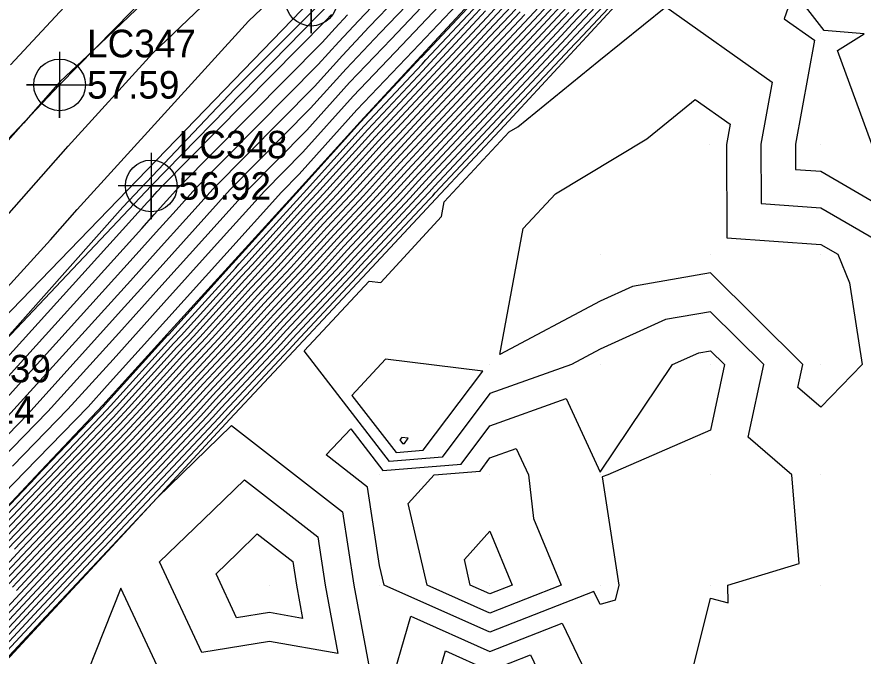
# Model space of a CAD drawing. Extents: x 2188792 to 2191981, y 386090 to 389710.
# Drawn here: x 2190937.3 to 2191014, y 388633.8 to 388691.8 of the extents above; entities that cross this region are included whole.
import ezdxf

# ---------------------------------------------------------------- set-up
doc = ezdxf.new("R2010")
doc.units = 0
for name, color, linetype in [('DTM Contours Major', 7, 'Continuous'), ('DTM Contours Minor', 7, 'Continuous'), ('Exist DTM QL2 LIDAR Elevation Point', 7, 'Continuous'), ('Exist Roads EOP', 7, 'Continuous'), ('Exist Roads EOP Cogo Elevation', 7, 'Continuous'), ('Exist Roads EOP Cogo Number', 7, 'Continuous'), ('Exist Roads EOP Cogo Point CELL', 7, 'Continuous'), ('Exist Roads EOT', 7, 'Continuous'), ('Exist Roads EOT Cogo Elevation', 7, 'Continuous'), ('Exist Roads EOT Cogo Number', 7, 'Continuous'), ('Exist Roads EOT Cogo Point CELL', 7, 'Continuous'), ('PH Exist DTM Breakline', 7, 'Continuous')]:
    doc.layers.add(name, color=color, linetype=linetype)

msp = doc.modelspace()

# ---------------------------------------------------------------- linework, layer by layer
at = {"layer": 'DTM Contours Major'}
for points in [[(2190934.076, 388634.42), (2190938.267, 388638.896), (2190942.498, 388643.414), (2190943.981, 388644.967), (2190948.238, 388649.515), (2190949.689, 388651.034), (2190953.972, 388655.61), (2190955.316, 388657.096), (2190960.099, 388662.213), (2190961.445, 388663.702), (2190966.224, 388668.815), (2190967.574, 388670.308), (2190972.35, 388675.418), (2190973.703, 388676.913), (2190974.991, 388678.295), (2190979.771, 388683.409), (2190981.056, 388684.786), (2190986.272, 388690.347), (2190987.517, 388691.681), (2190992.79, 388697.303)], [(2190936.589, 388640.372), (2190939.497, 388643.478), (2190942.438, 388646.56), (2190945.376, 388649.697), (2190948.282, 388652.743), (2190951.248, 388655.911), (2190953.969, 388658.919), (2190957.278, 388662.459), (2190960.003, 388665.472), (2190963.306, 388669.006), (2190966.036, 388672.025), (2190969.334, 388675.553), (2190972.069, 388678.577), (2190974.675, 388681.37), (2190977.981, 388684.908), (2190980.577, 388687.69), (2190984.195, 388691.547), (2190986.757, 388694.293)], [(2190933.495, 388643.606), (2190939.354, 388649.745), (2190939.651, 388650.062), (2190945.469, 388656.159), (2190945.8, 388656.513), (2190951.275, 388662.565), (2190951.635, 388662.951), (2190957.118, 388669.012), (2190957.47, 388669.388), (2190962.961, 388675.458), (2190963.303, 388675.825), (2190968.802, 388681.904), (2190974.042, 388687.52), (2190974.402, 388687.905), (2190979.62, 388693.498)], [(2190934.664, 388652.058), (2190938.289, 388655.778), (2190947.072, 388665.486), (2190950.289, 388669.063), (2190953.481, 388672.611), (2190956.648, 388676.132), (2190963.937, 388683.507), (2190967.15, 388687.075), (2190970.244, 388690.342), (2190973.409, 388693.684)], [(2190934.959, 388661.093), (2190946.903, 388674.545), (2190957.07, 388685.271), (2190964.897, 388693.101)], [(2190936.496, 388643.542), (2190940.896, 388648.153), (2190942.513, 388649.88), (2190946.875, 388654.451), (2190948.524, 388656.212), (2190952.622, 388660.742), (2190954.456, 388662.705), (2190958.561, 388667.242), (2190960.388, 388669.197), (2190964.499, 388673.742), (2190966.319, 388675.689), (2190970.436, 388680.241), (2190974.358, 388684.445), (2190976.192, 388686.407), (2190980.099, 388690.594), (2190982.119, 388692.748)], [(2190998.447, 388632.015), (2191000.203, 388639.069), (2191001.811, 388638.652), (2191001.782, 388640.26), (2191008.248, 388642.216), (2191007.563, 388650.261), (2191003.617, 388653.676), (2191005.021, 388660.262), (2191000.203, 388665.048), (2190996.128, 388664.337), (2190990.201, 388661.659), (2190987.583, 388660.262), (2190980.201, 388657.627), (2190975.871, 388651.854), (2190971.088, 388651.474), (2190963.355, 388661.506), (2190969.243, 388667.842), (2190970.294, 388667.714), (2190975.817, 388673.705), (2190976.062, 388675.029), (2190981.949, 388681.37), (2190982.714, 388681.832), (2190990.086, 388687.814), (2190996.142, 388692.727), (2191005.801, 388685.881), (2191004.77, 388680.246), (2191004.799, 388674.86), (2191010.203, 388674.481), (2191017.459, 388670.263)], [(2190934.445, 388631.544), (2190939.946, 388637.419), (2190945.5, 388643.35), (2190945.523, 388643.375), (2190950.022, 388648.18), (2190951.149, 388649.273), (2190956.771, 388654.726), (2190966.84, 388646.902), (2190967.87, 388640.26), (2190969.616, 388630.843)], [(2190950.934, 388630.996), (2190946.748, 388639.972), (2190944.468, 388634.255), (2190943.076, 388630.767)], [(2190970.94, 388630.259), (2190973.015, 388637.445), (2190980.201, 388634.236), (2190986.759, 388636.818), (2190989.879, 388630.259)]]:
    msp.add_lwpolyline(points, dxfattribs=at)
at = {"layer": 'DTM Contours Minor'}
for points in [[(2191119.358, 388870.268), (2191109.799, 388861.543), (2191104.692, 388854.965), (2191091.714, 388842.873), (2191085.098, 388836.109), (2191075.842, 388827.217), (2191067.084, 388818.281), (2191054.529, 388806.191), (2191047.695, 388798.893), (2191037.551, 388788.575), (2191029.965, 388780.502), (2191015.841, 388766.153), (2191010.773, 388760.762), (2191000.586, 388750.484), (2190994.581, 388744.116), (2190979.182, 388728.584), (2190974.399, 388723.988), (2190963.846, 388714.064), (2190956.357, 388706.86), (2190943.217, 388694.474), (2190936.725, 388687.439)], [(2191125.879, 388865.19), (2191114.024, 388854.028), (2191110.135, 388849.732), (2191094.202, 388834.845), (2191088.581, 388829.571), (2191076.2, 388817.689), (2191072.815, 388814.51), (2191055.157, 388797.553), (2191051.214, 388794.333), (2191037.294, 388780.185), (2191034.79, 388778.062), (2191016.701, 388759.74), (2191013.63, 388756.639), (2191001.262, 388744.168), (2190998.901, 388741.784), (2190981.055, 388723.789), (2190977.697, 388720.702), (2190963.618, 388707.26), (2190962.316, 388706.06), (2190944.22, 388688.738), (2190941.246, 388685.935), (2190941.026, 388685.698), (2190937.899, 388682.174), (2190927.868, 388670.864)], [(2190934.116, 388671.227), (2190941.964, 388680.077), (2190949.594, 388688.469), (2190962.951, 388701.254), (2190970.551, 388708.261), (2190978.743, 388716.083), (2190990.928, 388727.28), (2191000.081, 388736.51), (2191008.884, 388745.398), (2191015.289, 388751.857), (2191026.961, 388763.641), (2191036.447, 388773.249), (2191047.193, 388782.362), (2191053.02, 388788.284), (2191071.983, 388803.773), (2191075.089, 388806.756), (2191089.007, 388819.828), (2191090.516, 388821.276), (2191111.538, 388840.998), (2191112.061, 388841.488), (2191124.054, 388854.735), (2191125.909, 388856.481), (2191132.462, 388863.801)], [(2190927.935, 388657.941), (2190940.363, 388671.591), (2190942.779, 388674.315), (2190958.316, 388691.404), (2190963.585, 388696.448)], [(2190934.15, 388633.845), (2190938.603, 388638.6), (2190943.099, 388643.401), (2190944.289, 388644.649), (2190948.811, 388649.478), (2190949.97, 388650.693), (2190954.517, 388655.55), (2190955.586, 388656.731), (2190960.663, 388662.164), (2190961.734, 388663.348), (2190966.808, 388668.777), (2190967.882, 388669.964), (2190972.953, 388675.391), (2190974.029, 388676.581), (2190975.055, 388677.68), (2190980.129, 388683.11), (2190981.152, 388684.205), (2190986.687, 388690.107), (2190987.669, 388691.159), (2190993.263, 388697.123)], [(2190934.224, 388633.27), (2190938.939, 388638.305), (2190943.699, 388643.388), (2190944.598, 388644.33), (2190949.383, 388649.442), (2190950.251, 388650.351), (2190955.062, 388655.49), (2190955.855, 388656.366), (2190961.227, 388662.114), (2190962.022, 388662.994), (2190967.392, 388668.739), (2190968.189, 388669.621), (2190973.556, 388675.363), (2190974.356, 388676.248), (2190975.118, 388677.065), (2190980.487, 388682.81), (2190981.247, 388683.625), (2190987.102, 388689.867), (2190987.82, 388690.636), (2190993.736, 388696.943)], [(2190934.297, 388632.695), (2190939.274, 388638.01), (2190944.299, 388643.376), (2190944.906, 388644.012), (2190949.956, 388649.405), (2190950.533, 388650.009), (2190955.607, 388655.43), (2190956.125, 388656.002), (2190961.791, 388662.065), (2190962.311, 388662.64), (2190967.975, 388668.701), (2190968.497, 388669.277), (2190974.159, 388675.336), (2190974.683, 388675.915), (2190975.181, 388676.45), (2190980.845, 388682.51), (2190981.343, 388683.044), (2190987.518, 388689.627), (2190987.972, 388690.114), (2190994.209, 388696.763)], [(2190934.371, 388632.12), (2190939.61, 388637.714), (2190944.899, 388643.363), (2190945.215, 388643.693), (2190950.528, 388649.369), (2190950.814, 388649.668), (2190956.152, 388655.369), (2190956.394, 388655.637), (2190962.355, 388662.016), (2190962.599, 388662.286), (2190968.559, 388668.663), (2190968.804, 388668.934), (2190974.762, 388675.309), (2190975.009, 388675.582), (2190975.245, 388675.835), (2190981.203, 388682.21), (2190981.439, 388682.463), (2190987.933, 388689.386), (2190988.124, 388689.591), (2190994.682, 388696.583)], [(2190932.457, 388644.83), (2190938.026, 388650.545), (2190943.759, 388656.428), (2190945.504, 388658.356), (2190950.81, 388664.255), (2190956.075, 388670.108), (2190961.3, 388675.917), (2190962.896, 388677.532), (2190968.144, 388683.361), (2190973.199, 388688.698), (2190978.369, 388694.158)], [(2190933.128, 388643.863), (2190939.045, 388650.064), (2190939.078, 388650.099), (2190945.187, 388656.501), (2190945.255, 388656.573), (2190951.005, 388662.93), (2190951.071, 388663), (2190956.83, 388669.366), (2190956.886, 388669.426), (2190962.653, 388675.802), (2190962.7, 388675.852), (2190968.475, 388682.237), (2190973.978, 388688.135), (2190974.044, 388688.205), (2190979.525, 388694.079)], [(2190936.253, 388640.667), (2190938.897, 388643.491), (2190942.13, 388646.878), (2190944.803, 388649.734), (2190948.001, 388653.084), (2190950.703, 388655.971), (2190953.7, 388659.283), (2190956.713, 388662.508), (2190959.715, 388665.826), (2190962.723, 388669.045), (2190965.729, 388672.368), (2190968.731, 388675.581), (2190971.742, 388678.91), (2190974.611, 388681.985), (2190977.623, 388685.208), (2190980.482, 388688.271), (2190983.78, 388691.787), (2190986.606, 388694.816)], [(2191010.508, 388690.566), (2191007.746, 388694.143), (2191006.889, 388691.616), (2191009.618, 388689.682), (2191007.894, 388680.256), (2191007.906, 388677.967), (2191010.203, 388677.806), (2191016.075, 388674.392), (2191014.823, 388680.264), (2191011.716, 388688.753), (2191014.14, 388690.265), (2191010.508, 388690.566)], [(2190934.642, 388655.345), (2190948.118, 388670.24), (2190949.942, 388672.268), (2190951.751, 388674.279), (2190953.547, 388676.276), (2190964.631, 388687.49), (2190966.487, 388689.551), (2190968.274, 388691.438), (2190970.102, 388693.369)], [(2190935.785, 388651.554), (2190940.112, 388655.995), (2190946.549, 388663.11), (2190950.463, 388667.46), (2190954.346, 388671.777), (2190958.199, 388676.06), (2190963.59, 388681.516), (2190967.481, 388685.837), (2190971.229, 388689.794), (2190975.062, 388693.842)], [(2190936.465, 388655.562), (2190947.595, 388667.863), (2190950.115, 388670.665), (2190952.616, 388673.445), (2190955.098, 388676.204), (2190964.284, 388685.499), (2190966.818, 388688.313), (2190969.259, 388690.89), (2190971.755, 388693.527)], [(2190936.906, 388651.049), (2190941.936, 388656.211), (2190946.027, 388660.733), (2190950.636, 388665.858), (2190955.21, 388670.943), (2190959.749, 388675.988), (2190963.243, 388679.524), (2190967.813, 388684.599), (2190972.214, 388689.246), (2190976.716, 388694)], [(2190936.925, 388640.077), (2190940.098, 388643.465), (2190942.747, 388646.241), (2190945.948, 388649.661), (2190948.563, 388652.401), (2190951.793, 388655.851), (2190954.239, 388658.554), (2190957.842, 388662.41), (2190960.292, 388665.118), (2190963.89, 388668.968), (2190966.344, 388671.681), (2190969.937, 388675.526), (2190972.396, 388678.244), (2190974.738, 388680.755), (2190978.339, 388684.608), (2190980.673, 388687.109), (2190984.61, 388691.307), (2190986.909, 388693.771)], [(2190933.929, 388635.57), (2190937.596, 388639.486), (2190941.298, 388643.44), (2190943.364, 388645.604), (2190947.093, 388649.588), (2190949.126, 388651.718), (2190952.883, 388655.73), (2190954.777, 388657.825), (2190958.97, 388662.311), (2190960.868, 388664.41), (2190965.057, 388668.892), (2190966.959, 388670.994), (2190971.144, 388675.472), (2190973.049, 388677.579), (2190974.865, 388679.525), (2190979.055, 388684.009), (2190980.864, 388685.948), (2190985.441, 388690.827), (2190987.213, 388692.726)], [(2190934.095, 388643.593), (2190939.662, 388649.427), (2190940.223, 388650.026), (2190945.75, 388655.818), (2190946.344, 388656.453), (2190951.544, 388662.2), (2190952.2, 388662.902), (2190957.407, 388668.658), (2190958.053, 388669.35), (2190963.268, 388675.115), (2190963.906, 388675.798), (2190969.129, 388681.572), (2190974.105, 388686.905), (2190974.76, 388687.606), (2190979.716, 388692.918)], [(2190935.296, 388643.568), (2190940.279, 388648.79), (2190941.368, 388649.953), (2190946.313, 388655.134), (2190947.434, 388656.332), (2190952.083, 388661.471), (2190953.328, 388662.803), (2190957.984, 388667.95), (2190959.221, 388669.274), (2190963.883, 388674.428), (2190965.113, 388675.743), (2190969.782, 388680.906), (2190974.232, 388685.675), (2190975.476, 388687.006), (2190979.907, 388691.756), (2190981.288, 388693.228)], [(2190935.896, 388643.555), (2190940.588, 388648.471), (2190941.941, 388649.916), (2190946.594, 388654.793), (2190947.979, 388656.272), (2190952.352, 388661.106), (2190953.892, 388662.754), (2190958.272, 388667.596), (2190959.804, 388669.235), (2190964.191, 388674.085), (2190965.716, 388675.716), (2190970.109, 388680.573), (2190974.295, 388685.06), (2190975.834, 388686.706), (2190980.003, 388691.175), (2190981.703, 388692.988)], [(2190937.26, 388639.781), (2190940.698, 388643.452), (2190943.055, 388645.923), (2190946.521, 388649.624), (2190948.845, 388652.059), (2190952.338, 388655.791), (2190954.508, 388658.189), (2190958.406, 388662.36), (2190960.58, 388664.764), (2190964.473, 388668.93), (2190966.652, 388671.338), (2190970.54, 388675.499), (2190972.722, 388677.911), (2190974.801, 388680.14), (2190978.697, 388684.309), (2190980.769, 388686.529), (2190985.026, 388691.067), (2190987.061, 388693.248)], [(2190930.995, 388654.912), (2190949.164, 388674.994), (2190949.594, 388675.473), (2190950.022, 388675.948), (2190950.446, 388676.419), (2190965.325, 388691.474), (2190965.823, 388692.028)], [(2190932.818, 388655.129), (2190948.641, 388672.617), (2190949.768, 388673.87), (2190950.887, 388675.114), (2190951.997, 388676.348), (2190964.978, 388689.482), (2190966.155, 388690.789), (2190967.289, 388691.987)], [(2190934.003, 388634.995), (2190937.932, 388639.191), (2190941.898, 388643.427), (2190943.672, 388645.286), (2190947.666, 388649.551), (2190949.407, 388651.376), (2190953.428, 388655.67), (2190955.047, 388657.46), (2190959.534, 388662.262), (2190961.157, 388664.056), (2190965.641, 388668.854), (2190967.267, 388670.651), (2190971.747, 388675.445), (2190973.376, 388677.246), (2190974.928, 388678.91), (2190979.413, 388683.709), (2190980.96, 388685.367), (2190985.856, 388690.587), (2190987.365, 388692.204)], [(2190934.696, 388643.58), (2190939.971, 388649.108), (2190940.796, 388649.989), (2190946.031, 388655.476), (2190946.889, 388656.393), (2190951.813, 388661.836), (2190952.764, 388662.852), (2190957.695, 388668.304), (2190958.637, 388669.312), (2190963.576, 388674.772), (2190964.509, 388675.771), (2190969.456, 388681.239), (2190974.168, 388686.29), (2190975.118, 388687.306), (2190979.812, 388692.337)], [(2190935.582, 388641.258), (2190937.697, 388643.516), (2190941.513, 388647.516), (2190943.658, 388649.807), (2190947.438, 388653.768), (2190949.614, 388656.092), (2190953.161, 388660.013), (2190955.585, 388662.606), (2190959.138, 388666.534), (2190961.555, 388669.121), (2190965.114, 388673.055), (2190967.525, 388675.635), (2190971.089, 388679.575), (2190974.485, 388683.215), (2190976.908, 388685.807), (2190980.29, 388689.433), (2190982.949, 388692.267)], [(2190935.917, 388640.963), (2190938.297, 388643.504), (2190941.822, 388647.197), (2190944.231, 388649.77), (2190947.719, 388653.426), (2190950.158, 388656.031), (2190953.43, 388659.648), (2190956.149, 388662.557), (2190959.426, 388666.18), (2190962.139, 388669.083), (2190965.421, 388672.711), (2190968.128, 388675.608), (2190971.416, 388679.242), (2190974.548, 388682.6), (2190977.266, 388685.507), (2190980.386, 388688.852), (2190983.365, 388692.027)], [(2190937.096, 388643.529), (2190941.205, 388647.834), (2190943.086, 388649.843), (2190947.157, 388654.109), (2190949.069, 388656.152), (2190952.891, 388660.377), (2190955.021, 388662.656), (2190958.849, 388666.888), (2190960.972, 388669.159), (2190964.806, 388673.398), (2190966.922, 388675.662), (2190970.762, 388679.908), (2190974.422, 388683.83), (2190976.55, 388686.107), (2190980.194, 388690.013), (2190982.534, 388692.508)], [(2190981.102, 388661.163), (2190983.223, 388672.615), (2190986.129, 388675.745), (2190994.425, 388680.754), (2190996.839, 388682.713), (2190998.822, 388684.322), (2191001.984, 388682.08), (2191001.647, 388680.235), (2191001.692, 388671.753), (2191010.203, 388671.156), (2191011.739, 388670.263), (2191012.795, 388667.671), (2191013.951, 388660.262), (2191010.203, 388656.391), (2191008.128, 388658.187), (2191008.571, 388660.262), (2191000.203, 388668.573), (2190993.126, 388667.338), (2190990.201, 388666.017), (2190981.102, 388661.163)], [(2190969.096, 388649.158), (2190965.352, 388652.067), (2190967.584, 388654.431), (2190970.491, 388650.66), (2190977.586, 388651.223), (2190980.201, 388654.71), (2190987.119, 388657.18), (2190990.201, 388650.519), (2190996.755, 388660.262), (2190999.129, 388661.335), (2191000.203, 388661.523), (2191001.471, 388660.262), (2191000.203, 388654.308), (2190990.891, 388650.261), (2190990.385, 388650.078), (2190991.9, 388640.26), (2190991.561, 388638.901), (2190990.201, 388638.499), (2190989.634, 388639.693), (2190980.201, 388635.979), (2190970.613, 388640.26), (2190970.2, 388642.042), (2190969.096, 388649.158)], [(2190979.548, 388659.674), (2190970.732, 388660.746), (2190967.689, 388657.473), (2190971.685, 388652.289), (2190974.157, 388652.485), (2190979.548, 388659.674)], [(2190972.791, 388653.581), (2190972.22, 388653.651), (2190972.023, 388653.439), (2190972.282, 388653.103), (2190972.442, 388653.116), (2190972.791, 388653.581)], [(2190980.201, 388637.722), (2190974.516, 388640.26), (2190972.797, 388647.664), (2190975.133, 388650.261), (2190979.3, 388650.593), (2190980.201, 388651.793), (2190982.582, 388652.643), (2190983.685, 388650.261), (2190984.156, 388646.306), (2190986.649, 388640.26), (2190980.201, 388637.722)], [(2190950.251, 388642.358), (2190954.224, 388646.211), (2190957.936, 388649.811), (2190964.584, 388644.645), (2190965.264, 388640.26), (2190966.416, 388634.043), (2190960.199, 388635.159), (2190954.082, 388634.143), (2190950.251, 388642.358)], [(2190980.201, 388639.465), (2190978.419, 388640.26), (2190977.88, 388642.581), (2190980.201, 388645.162), (2190982.222, 388640.26), (2190980.201, 388639.465)], [(2190955.369, 388641.279), (2190957.298, 388643.149), (2190959.1, 388644.897), (2190962.327, 388642.389), (2190962.658, 388640.26), (2190963.217, 388637.242), (2190960.199, 388637.784), (2190957.229, 388637.291), (2190955.369, 388641.279)], [(2190980.201, 388623.069), (2190974.999, 388630.259), (2190976.165, 388634.295), (2190980.201, 388632.493), (2190983.884, 388633.943), (2190985.637, 388630.259), (2190987.244, 388623.216), (2190980.201, 388623.069)]]:
    msp.add_lwpolyline(points, dxfattribs=at)
at = {"layer": 'Exist DTM QL2 LIDAR Elevation Point'}
for p, q in [((2191010.203, 388690.265), (2191010.203, 388690.265)), ((2191000.126, 388680.23), (2191000.126, 388680.23)), ((2191010.203, 388680.264), (2191010.203, 388680.264)), ((2190990.201, 388670.263), (2190990.201, 388670.263)), ((2191000.203, 388670.263), (2191000.203, 388670.263)), ((2191010.203, 388670.263), (2191010.203, 388670.263)), ((2190980.201, 388660.262), (2190980.201, 388660.262)), ((2190990.201, 388660.262), (2190990.201, 388660.262)), ((2191000.203, 388660.262), (2191000.203, 388660.262)), ((2191010.203, 388660.262), (2191010.203, 388660.262)), ((2190972.323, 388653.16), (2190972.323, 388653.16)), ((2190970.2, 388650.261), (2190970.2, 388650.261)), ((2190980.201, 388650.261), (2190980.201, 388650.261)), ((2190990.201, 388650.261), (2190990.201, 388650.261)), ((2191000.203, 388650.261), (2191000.203, 388650.261)), ((2191010.203, 388650.261), (2191010.203, 388650.261)), ((2190960.199, 388640.26), (2190960.199, 388640.26)), ((2190970.2, 388640.26), (2190970.2, 388640.26)), ((2190980.201, 388640.26), (2190980.201, 388640.26)), ((2190990.201, 388640.26), (2190990.201, 388640.26)), ((2191000.203, 388640.26), (2191000.203, 388640.26)), ((2191010.203, 388640.26), (2191010.203, 388640.26))]:
    msp.add_line(p, q, dxfattribs=at)
at = {"layer": 'Exist Roads EOP'}
msp.add_lwpolyline([(2191134.602, 388861.742), (2191096.259, 388823.8), (2191059.297, 388787.244), (2191021.316, 388749.148), (2190986.543, 388714.398), (2190949.487, 388676.464), (2190915.386, 388640.384), (2190880.06, 388601.534), (2190847.373, 388563.892), (2190814.156, 388524.043), (2190784.01, 388486.17), (2190753.438, 388446.547), (2190720.707, 388403.308), (2190691.569, 388363.271), (2190662.389, 388323.233), (2190633.272, 388282.773), (2190602.912, 388240.265), (2190571.201, 388196.09), (2190539.16, 388151.522), (2190509, 388109.198), (2190478.709, 388067.021), (2190448.893, 388024.678), (2190418.629, 387982.769)], dxfattribs=at)
at = {"layer": 'Exist Roads EOP Cogo Point CELL'}
msp.add_lwpolyline([(2190949.487, 388679.464), (2190949.487, 388673.464), (2190949.487, 388676.464), (2190952.487, 388676.464), (2190946.487, 388676.464)], dxfattribs=at)
msp.add_circle((2190949.487, 388676.464), 2.344, dxfattribs=at)
at = {"layer": 'Exist Roads EOT'}
for points in [[(2190408.016, 387990.619), (2190439.107, 388033.638), (2190467.847, 388074.164), (2190498.203, 388115.837), (2190529, 388158.896), (2190561.283, 388203.581), (2190592.611, 388247.356), (2190622.811, 388289.51), (2190652.954, 388330.977), (2190681.755, 388370.469), (2190711.272, 388410.904), (2190743.801, 388454.121), (2190774.93, 388494.241), (2190804.861, 388531.697), (2190837.827, 388571.618), (2190870.748, 388609.702), (2190906.526, 388649.037), (2190941.177, 388685.637), (2190977.299, 388722.46), (2191013.038, 388758.347), (2191050.74, 388795.921), (2191087.875, 388832.598), (2191125.862, 388870.149)], [(2191112.127, 388841.208), (2191075.575, 388805.101), (2191038.273, 388767.943), (2191001.323, 388730.957), (2190963.998, 388693.317), (2190928.044, 388656.144)]]:
    msp.add_lwpolyline(points, dxfattribs=at)
at = {"layer": 'Exist Roads EOT Cogo Point CELL'}
for points in [[(2190963.998, 388696.317), (2190963.998, 388690.317), (2190963.998, 388693.317), (2190960.998, 388693.317), (2190966.998, 388693.317)], [(2190941.177, 388688.637), (2190941.177, 388682.637), (2190941.177, 388685.637), (2190938.177, 388685.637), (2190944.177, 388685.637)]]:
    msp.add_lwpolyline(points, dxfattribs=at)
for centre in [(2190963.998, 388693.317), (2190941.177, 388685.637)]:
    msp.add_circle(centre, 2.344, dxfattribs=at)
at = {"layer": 'PH Exist DTM Breakline'}
for points in [[(2190994.944, 388696.483), (2190988.234, 388689.212), (2190981.525, 388681.941), (2190975.301, 388675.285), (2190969.078, 388668.629), (2190962.854, 388661.973), (2190956.631, 388655.316), (2190951.09, 388649.333), (2190945.548, 388643.349), (2190940.007, 388637.365), (2190934.466, 388631.382)], [(2190932.898, 388643.619), (2190939.006, 388650.104), (2190945.115, 388656.589), (2190950.945, 388663.011), (2190956.775, 388669.434), (2190962.605, 388675.856), (2190968.434, 388682.279), (2190973.964, 388688.272), (2190979.494, 388694.265)]]:
    msp.add_lwpolyline(points, dxfattribs=at)

# ---------------------------------------------------------------- texts
at = {"layer": 'Exist Roads EOP Cogo Elevation'}
msp.add_text('56.92', height=2.5, dxfattribs=at).set_placement((2190951.987, 388675.214))
at = {"layer": 'Exist Roads EOP Cogo Number'}
msp.add_text('LC348', height=2.5, dxfattribs=at).set_placement((2190951.987, 388678.964))
at = {"layer": 'Exist Roads EOT Cogo Elevation'}
for s, p in [('57.59', (2190943.677, 388684.387)), ('57.14', (2190930.544, 388654.894))]:
    msp.add_text(s, height=2.5, dxfattribs=at).set_placement(p)
at = {"layer": 'Exist Roads EOT Cogo Number'}
for s, p in [('LC347', (2190943.677, 388688.137)), ('LC839', (2190930.544, 388658.644))]:
    msp.add_text(s, height=2.5, dxfattribs=at).set_placement(p)

doc.saveas('drawing.dxf')
